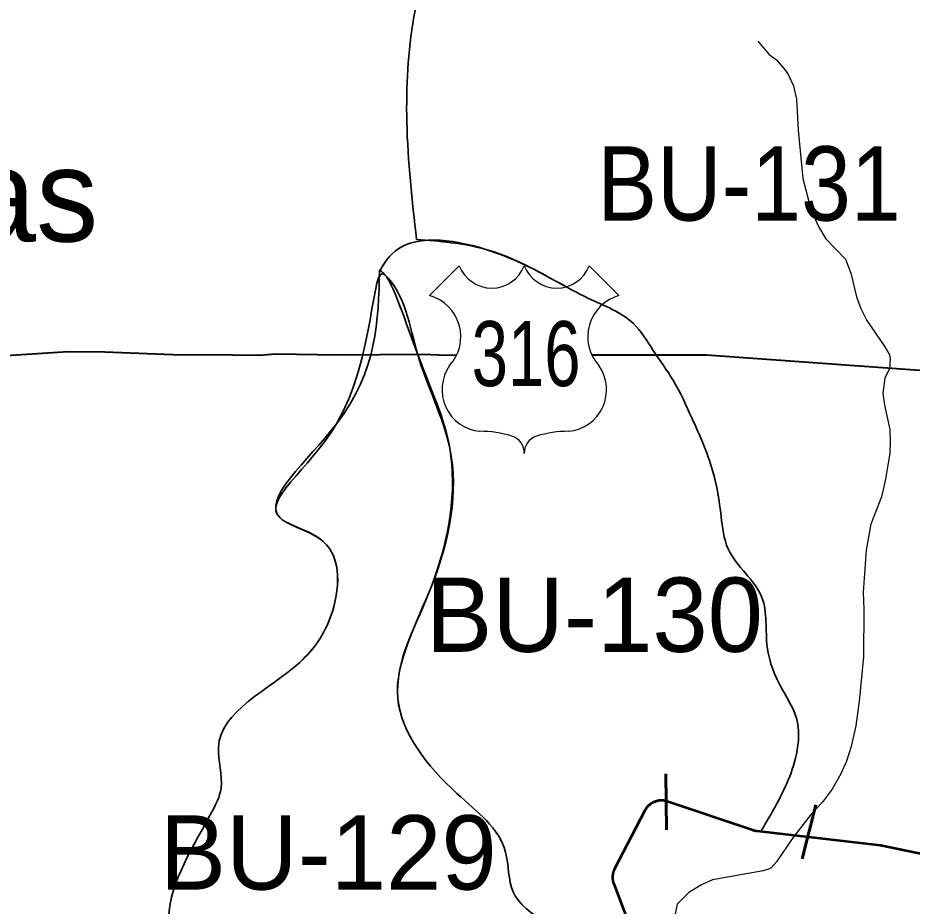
# Model space of a CAD drawing. Extents: x 553962 to 842807, y 8883888 to 9032388.
# Drawn here: x 723783 to 728596, y 8957315 to 8962096 of the extents above; entities that cross this region are included whole.
import ezdxf
from ezdxf.enums import TextEntityAlignment as Align

# ---------------------------------------------------------------- set-up
doc = ezdxf.new("R2010")
doc.units = 0
doc.header["$LTSCALE"] = 150
for name, color, linetype, lineweight in [('12', 7, 'Continuous', 25), ('20', 7, 'Continuous', 35), ('24', 7, 'Continuous', 25), ('40', 7, 'Continuous', 60), ('48', 7, 'Continuous', 25), ('60', 7, 'Continuous', 53)]:
    doc.layers.add(name, color=color, linetype=linetype, lineweight=lineweight)
doc.layers.add('41', color=7, linetype='Continuous')

msp = doc.modelspace()

# ---------------------------------------------------------------- linework, layer by layer
at = {"layer": '12', "lineweight": 40}
for points in [[(727488.2, 8960282.3), (728636.4, 8960199.6), (728903.4, 8960161.8), (729137.1, 8960189.3), (729219.7, 8960208.1), (729401, 8960258.8), (729465.4, 8960280.4), (729590.6, 8960330), (729719.4, 8960363), (729852.5, 8960406), (729969, 8960418.2), (730064.3, 8960434.8), (730362.8, 8960475.9), (730505.9, 8960510.9), (731000.5, 8960614.4), (731116.1, 8960622.6), (731172.1, 8960636.4), (731339.7, 8960662.3), (731644.2, 8960700.6)], [(721922.9, 8960009), (722213.7, 8960025.4), (722269.8, 8960036.4), (722349.1, 8960058.4), (722636.1, 8960173.1), (722845.7, 8960234.4), (722922.5, 8960243.5), (723174, 8960287.2), (723408.1, 8960273.8), (723541.7, 8960277.9), (723662.4, 8960276.1), (724053.4, 8960301.3), (724251.5, 8960299.1), (724661.8, 8960282.6), (724797.4, 8960284.4), (725081.1, 8960280.5), (725171.8, 8960288.1), (725504.3, 8960282.4), (725962.1, 8960286.2), (726091.1, 8960280.3), (726144.9, 8960281.9)], [(726871.4, 8960282.4), (727184.2, 8960282.3), (727488.2, 8960282.3)]]:
    msp.add_lwpolyline(points, dxfattribs=at)
at = {"layer": '20'}
for p, q in [((725929.3, 8960903.4), (725928.5, 8960903.3)), ((727777.1, 8957716.3), (727780.3, 8957715.4))]:
    msp.add_line(p, q, dxfattribs=at)
for points in [[(726983.2, 8957469.8), (726983.2, 8957472.6), (726983.3, 8957475.4), (726983.5, 8957478.2), (726983.8, 8957481.1), (726984.2, 8957483.9), (726984.6, 8957486.7), (726985.1, 8957489.5), (726985.7, 8957492.2), (726986.4, 8957495), (726987.1, 8957497.7), (726987.9, 8957500.4), (726988.8, 8957503.1), (726989.8, 8957505.7), (726990.8, 8957508.4), (726992, 8957511), (726993.2, 8957513.5), (726994.4, 8957516.1), (727157.1, 8957829.6), (727157.3, 8957829.8), (727158.6, 8957832.3), (727160, 8957834.8), (727161.5, 8957837.2), (727163.1, 8957839.6), (727164.7, 8957841.9), (727166.4, 8957844.2), (727168.1, 8957846.4), (727169.9, 8957848.6), (727171.8, 8957850.7), (727173.7, 8957852.7), (727175.7, 8957854.8), (727177.8, 8957856.7), (727179.8, 8957858.6), (727182, 8957860.5), (727184.2, 8957862.2), (727186.5, 8957863.9), (727188.8, 8957865.6), (727191.1, 8957867.2), (727193.5, 8957868.7), (727195.9, 8957870.1), (727198.4, 8957871.5), (727200.9, 8957872.8), (727203.4, 8957874.1), (727206, 8957875.2), (727208.6, 8957876.3), (727211.2, 8957877.3), (727213.9, 8957878.3), (727216.6, 8957879.1), (727219.3, 8957879.9), (727222.1, 8957880.6), (727224.8, 8957881.3), (727227.6, 8957881.8), (727230.4, 8957882.3), (727233.2, 8957882.7), (727236, 8957883), (727238.8, 8957883.3), (727241.6, 8957883.4), (727244.5, 8957883.5), (727247.3, 8957883.5), (727250.1, 8957883.4), (727252.9, 8957883.3), (727255.8, 8957883), (727258.6, 8957882.7), (727261.4, 8957882.3), (727264.2, 8957881.8), (727266.9, 8957881.3), (727269.7, 8957880.7), (727272.4, 8957879.9), (727275.1, 8957879.2), (727277.8, 8957878.3), (727738.6, 8957723), (727739.7, 8957722.6), (727742.4, 8957721.7), (727745.2, 8957721), (727747.9, 8957720.3), (727750.7, 8957719.7), (727753.5, 8957719.2), (727756.2, 8957718.7), (727759.1, 8957718.4), (727777.1, 8957716.3)], [(727205.7, 8957875.1), (727208.3, 8957876.2), (727211, 8957877.2), (727213.6, 8957878.2), (727216.3, 8957879.1), (727219, 8957879.8), (727221.8, 8957880.6), (727224.5, 8957881.2), (727227.3, 8957881.8), (727230.1, 8957882.3), (727232.9, 8957882.7), (727235.7, 8957883), (727238.5, 8957883.2), (727241.3, 8957883.4), (727244.2, 8957883.5), (727247, 8957883.5), (727249.8, 8957883.4), (727252.6, 8957883.3), (727255.5, 8957883.1), (727258.3, 8957882.8), (727261.1, 8957882.4), (727263.9, 8957881.9), (727266.6, 8957881.3), (727269.4, 8957880.7), (727272.1, 8957880), (727274.8, 8957879.2), (727277.5, 8957878.4), (727277.8, 8957878.3), (727738.6, 8957723), (727741.3, 8957722.1), (727744, 8957721.3), (727746.7, 8957720.6), (727749.5, 8957720), (727752.3, 8957719.4), (727755.1, 8957718.9), (727757.9, 8957718.5), (727759.1, 8957718.4), (728425.9, 8957641.2), (728428.7, 8957640.8), (728431.5, 8957640.4), (728434.3, 8957639.8), (728434.8, 8957639.8), (729373.8, 8957444.1)], [(728789.7, 8957565.8), (728434.8, 8957639.8), (728432, 8957640.3), (728429.2, 8957640.7), (728426.4, 8957641.1), (728425.9, 8957641.2), (727780.6, 8957715.9)], [(727076.3, 8957207.5), (726989.8, 8957434.4), (726989, 8957436.5), (726988.1, 8957439.2), (726987.2, 8957441.9), (726986.5, 8957444.6), (726985.8, 8957447.3), (726985.2, 8957450.1), (726984.7, 8957452.9), (726984.2, 8957455.7), (726983.9, 8957458.5), (726983.6, 8957461.3), (726983.4, 8957464.1), (726983.2, 8957466.9), (726983.2, 8957469.8)]]:
    msp.add_lwpolyline(points, dxfattribs=at)
for points in [[(725928.5, 8960903.3), (725876.2, 8961536), (726081.7, 8962637.1), (726256.4, 8962916.4), (726759.9, 8963354.2), (726833.7, 8963405.4)], [(726841.2, 8963409.9), (726937.1, 8963174.2), (727068.2, 8962779.5), (727376.4, 8962395.4), (727435.5, 8962382), (727530.5, 8962459.9), (728049.4, 8962535.1), (728552.9, 8962680.1), (728961.3, 8961995.3), (729110.3, 8960869.6)], [(727780.3, 8957715.4), (727846.1, 8957828.2), (727972.8, 8958132.7), (727972.8, 8958327.4), (727898.3, 8958479.5), (727816.1, 8958709.5), (727787.3, 8958976.4), (727605.8, 8959237.7), (727567.8, 8959413.1), (727522.2, 8959660.1), (727409.8, 8959943.6), (727310.8, 8960143.1), (727201.1, 8960308.3), (727095.3, 8960450.7), (726854.2, 8960586.6), (726674.3, 8960681.8), (726296.3, 8960851.6), (725792.2, 8960821.6), (725730.9, 8960736.6)], [(727780.3, 8957715.4), (727846.1, 8957828.2), (727972.8, 8958132.7), (727972.8, 8958327.4), (727898.3, 8958479.5), (727816.1, 8958709.5), (727787.3, 8958976.4), (727605.8, 8959237.7), (727567.8, 8959413.1), (727522.2, 8959660.1), (727409.8, 8959943.6), (727310.8, 8960143.1), (727201.1, 8960308.3), (727095.3, 8960450.7), (726854.2, 8960586.6), (726674.3, 8960681.8), (726296.3, 8960851.6), (725792.2, 8960821.6), (725730.9, 8960736.6)], [(727780.3, 8957715.4), (727846.1, 8957828.2), (727972.8, 8958132.7), (727972.8, 8958327.4), (727898.3, 8958479.5), (727816.1, 8958709.5), (727787.3, 8958976.4), (727605.8, 8959237.7), (727567.8, 8959413.1), (727522.2, 8959660.1), (727409.8, 8959943.6), (727310.8, 8960143.1), (727201.1, 8960308.3), (727095.3, 8960450.7), (726854.2, 8960586.6), (726674.3, 8960681.8), (726296.3, 8960851.6), (725929.3, 8960903.4)], [(724602, 8957067.8), (724592.9, 8957252.5), (724826.7, 8957821.9), (724876.1, 8957949.1), (724862, 8958168.1), (725299.7, 8958627.3), (725469.1, 8958881.6), (725426.8, 8959277.2), (725193.8, 8959404.3), (725497.3, 8959910.9), (725758.2, 8960713.7), (725934.9, 8960284.4), (726107.3, 8959779.4), (726010.6, 8959041.4), (725827.6, 8958433.2), (726145.7, 8957921.7), (726407.5, 8957606.1), (726448.5, 8957391.4), (726798.7, 8957073.2), (726833.4, 8956864.9)], [(724602, 8957067.8), (724592.9, 8957252.5), (724826.7, 8957821.9), (724876.1, 8957949.1), (724862, 8958168.1), (725299.7, 8958627.3), (725469.1, 8958881.6), (725426.8, 8959277.2), (725193.8, 8959404.3), (725497.3, 8959910.9), (725728.8, 8960737)], [(725732.6, 8960736.6), (725758.2, 8960713.7), (725934.9, 8960284.4), (726107.3, 8959779.4), (726010.6, 8959041.4), (725827.6, 8958433.2), (726145.7, 8957921.7), (726407.5, 8957606.1), (726448.5, 8957391.4), (726798.7, 8957073.2), (726833.4, 8956864.9)], [(725732.6, 8960736.6), (725758.2, 8960713.7), (725934.9, 8960284.4), (726107.3, 8959779.4), (726010.6, 8959041.4), (725827.6, 8958433.2), (726145.7, 8957921.7), (726407.5, 8957606.1), (726448.5, 8957391.4), (726798.7, 8957073.2), (726833.4, 8956864.9)]]:
    msp.add_spline(points, degree=3, dxfattribs=at)
at = {"layer": '24'}
for points in [[(727765.8, 8961970.3), (727825.8, 8961899), (727865.1, 8961870.8), (727914.4, 8961812.9), (727928.9, 8961790.8), (727957, 8961730.6), (727973.7, 8961658.3), (727982.1, 8961491.7), (728008.3, 8961232.6), (728042.5, 8961100.9), (728042.5, 8961100.9)], [(728042.5, 8961100.9), (728066.8, 8961029.4), (728091.6, 8960973.5), (728132.1, 8960907.8), (728236.6, 8960797.5), (728265.1, 8960722.4), (728295.7, 8960595), (728319, 8960531.3), (728352.9, 8960467.6), (728449.6, 8960324.9), (728474.6, 8960281.8), (728477.4, 8960259.1), (728473.9, 8960208), (728448.7, 8960159), (728438.4, 8960076.1), (728447.6, 8960012.3), (728475.3, 8959880.6), (728477.7, 8959816.9), (728475.3, 8959753.2), (728452.1, 8959613.4), (728430.3, 8959518.6), (728374.1, 8959370.4), (728347.8, 8959231.5), (728331.8, 8959004.4), (728331.8, 8959004.4), (728335.5, 8958911.7), (728334.3, 8958656.7), (728310.4, 8958418), (728292.8, 8958286.4), (728267.6, 8958175.1), (728241.7, 8958095.1), (728211.8, 8958027.2), (728164.6, 8957944.8), (728110.8, 8957873.6), (728053, 8957810), (727953.2, 8957682.5), (727865.8, 8957554.2), (727836.3, 8957521.6), (727822.7, 8957513.3), (727793.9, 8957504.8), (727522, 8957455.7), (727461.9, 8957429.1), (727393.2, 8957387.5), (727330.4, 8957324.7), (727300.9, 8957176.3)]]:
    msp.add_lwpolyline(points, dxfattribs=at)
at = {"layer": '40'}
for p, q in [((727270.7, 8958026.3), (727274.2, 8957726.3)), ((728004.6, 8957568.8), (728077.3, 8957859.9))]:
    msp.add_line(p, q, dxfattribs=at)
at = {"layer": '48'}
for p, q in [((725998.7, 8960602), (726158.6, 8960761.9)), ((726857.9, 8960761.9), (727017.9, 8960602))]:
    msp.add_line(p, q, dxfattribs=at)
for centre, radius, start, end in [((726333.4, 8960828.9), 187.2, 200.9593, 339.0407), ((726683.1, 8960828.9), 187.2, 200.9593, 339.0407), ((725936.6, 8960380.1), 230.3, 317.5721, 74.3689), ((727079.9, 8960380.1), 230.3, 105.6277, 222.4279), ((726290.1, 8960095), 224.7, 144.7373, 264.6578), ((726726.4, 8960095), 224.7, 275.3422, 35.2627), ((726268.2, 8959281.5), 589.7, 72.8937, 89.9006), ((726413.9, 8959754.9), 94.4, 357.6934, 72.9296), ((726602.6, 8959754.9), 94.4, 107.0704, 182.3065), ((726748.4, 8959281.5), 589.7, 90.0994, 107.1063)]:
    msp.add_arc(centre, radius, start, end, dxfattribs=at)
at = {"layer": '60'}
for points in [[(729373.8, 8957444.1), (728434.8, 8957639.8), (728432, 8957640.3), (728429.2, 8957640.7), (728426.4, 8957641.1), (728425.9, 8957641.2), (727759.1, 8957718.4), (727756.2, 8957718.7), (727753.5, 8957719.2), (727750.7, 8957719.7), (727747.9, 8957720.3), (727745.2, 8957721), (727742.4, 8957721.7), (727739.7, 8957722.6), (727738.6, 8957723), (727277.8, 8957878.3), (727275.1, 8957879.2), (727272.4, 8957879.9), (727269.7, 8957880.7), (727266.9, 8957881.3), (727264.2, 8957881.8), (727261.4, 8957882.3), (727258.6, 8957882.7), (727255.8, 8957883), (727252.9, 8957883.3), (727250.1, 8957883.4), (727247.3, 8957883.5), (727244.5, 8957883.5), (727241.6, 8957883.4), (727238.8, 8957883.3), (727236, 8957883), (727233.2, 8957882.7), (727230.4, 8957882.3), (727227.6, 8957881.8), (727224.8, 8957881.3), (727222.1, 8957880.6), (727219.3, 8957879.9), (727216.6, 8957879.1), (727213.9, 8957878.3), (727211.2, 8957877.3), (727208.6, 8957876.3), (727206, 8957875.2), (727203.4, 8957874.1), (727200.9, 8957872.8), (727198.4, 8957871.5), (727195.9, 8957870.1), (727193.5, 8957868.7), (727191.1, 8957867.2), (727188.8, 8957865.6), (727186.5, 8957863.9), (727184.2, 8957862.2), (727182, 8957860.5), (727179.8, 8957858.6), (727177.8, 8957856.7), (727175.7, 8957854.8), (727173.7, 8957852.7), (727171.8, 8957850.7), (727169.9, 8957848.6), (727168.1, 8957846.4), (727166.4, 8957844.2), (727164.7, 8957841.9), (727163.1, 8957839.6), (727161.5, 8957837.2), (727160, 8957834.8), (727158.6, 8957832.3), (727157.3, 8957829.8), (727157.1, 8957829.6), (726994.4, 8957516.1), (726993.2, 8957513.5), (726992, 8957511), (726990.8, 8957508.4), (726989.8, 8957505.7), (726988.8, 8957503.1), (726987.9, 8957500.4), (726987.1, 8957497.7), (726986.4, 8957495), (726985.7, 8957492.2), (726985.1, 8957489.5), (726984.6, 8957486.7), (726984.2, 8957483.9), (726983.8, 8957481.1), (726983.5, 8957478.2), (726983.3, 8957475.4), (726983.2, 8957472.6), (726983.2, 8957469.8)], [(726983.2, 8957469.8), (726983.2, 8957466.9), (726983.4, 8957464.1), (726983.6, 8957461.3), (726983.9, 8957458.5), (726984.2, 8957455.7), (726984.7, 8957452.9), (726985.2, 8957450.1), (726985.8, 8957447.3), (726986.5, 8957444.6), (726987.2, 8957441.9), (726988.1, 8957439.2), (726989, 8957436.5), (726989.8, 8957434.4), (727076.3, 8957207.5)]]:
    msp.add_lwpolyline(points, dxfattribs=at)

# ---------------------------------------------------------------- texts
at = {"layer": '40', "width": 0.9}
msp.add_text('BU-131', height=400, dxfattribs=at).set_placement((726901.4, 8961005.1))
at = {"layer": '40'}
for s, p in [('BU-130', (725979.2, 8958683.7)), ('BU-129', (724546.3, 8957404))]:
    msp.add_text(s, height=400, dxfattribs=at).set_placement(p)
at = {"layer": '41'}
msp.add_text('Cacimbinhas', height=500, dxfattribs=at).set_placement((720350.3, 8960892.5))
at = {"layer": '48', "width": 0.75}
msp.add_text('316', height=350, dxfattribs=at).set_placement((726518.2, 8960114.2), align=Align.CENTER)

doc.saveas('drawing.dxf')
